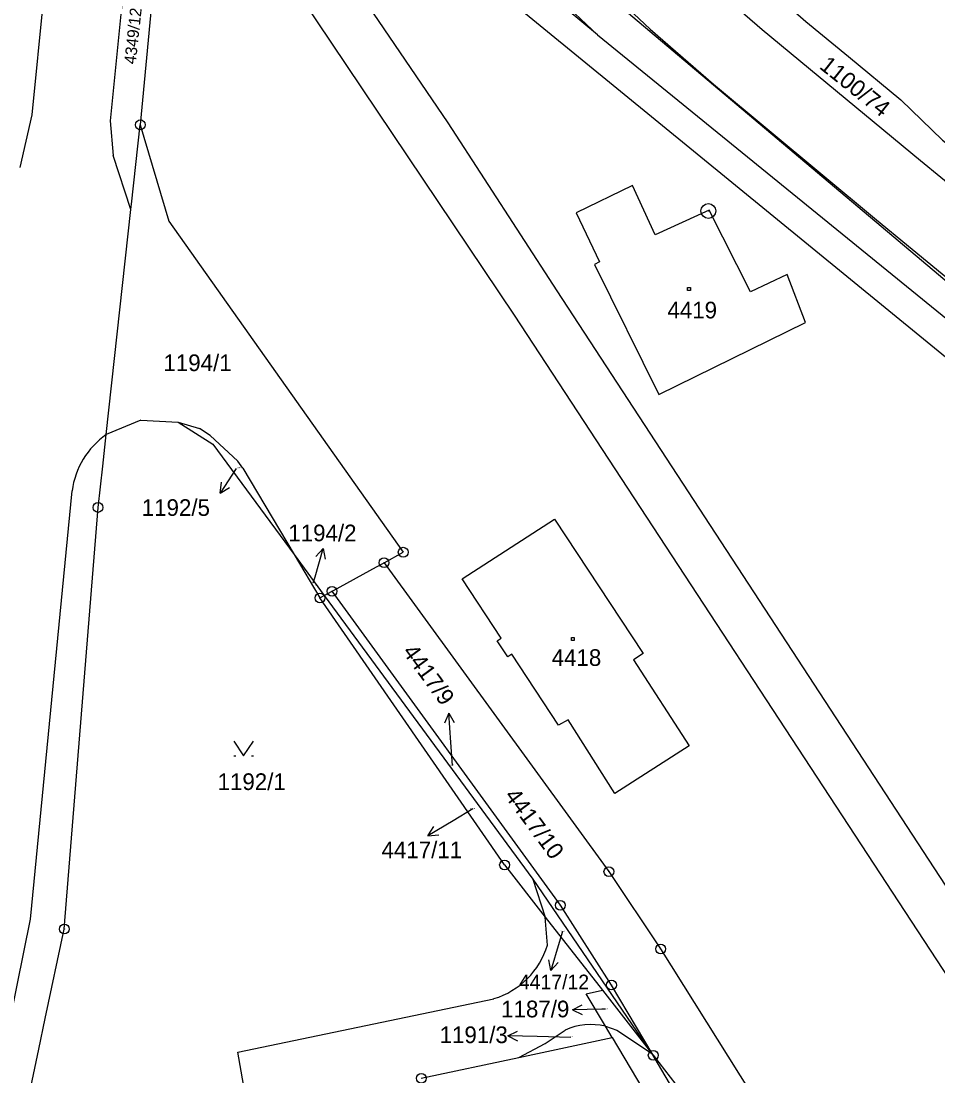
# Model space of a CAD drawing. Extents: x -468021 to -466942, y -1130484 to -1128584.
# Drawn here: x -467450.2 to -467356.7, y -1129830.2 to -1129722.7 of the extents above; entities that cross this region are included whole.
import ezdxf

# ---------------------------------------------------------------- set-up
doc = ezdxf.new("R2010")
doc.units = 0
doc.layers.add('DKM', color=7, linetype='Continuous')

msp = doc.modelspace()

# ---------------------------------------------------------------- linework, layer by layer
at = {"layer": 'DKM'}
for p, q in [((-467445.57, -1129696.86), (-467449.1, -1129732.25)), ((-467437.95, -1129701.44), (-467441.12, -1129732.88)), ((-467435.19, -1129703.1), (-467438.04, -1129733.28)), ((-467406.79, -1129709.56), (-467391.45, -1129724.09)), ((-467391.45, -1129724.09), (-467407.84, -1129710.48)), ((-467330.86, -1129777.52), (-467412.1, -1129711.04)), ((-467336.58, -1129765.56), (-467401.44, -1129710.81)), ((-467425.06, -1129715.25), (-467399.92, -1129752.67)), ((-467406.66, -1129733.07), (-467417.53, -1129717.11)), ((-467391.45, -1129724.09), (-467341.52, -1129764.72)), ((-467449.1, -1129732.25), (-467450.3, -1129737.63)), ((-467441.12, -1129732.88), (-467440.8, -1129736.4)), ((-467395.56, -1129750.19), (-467406.66, -1129733.07)), ((-467438.93, -1129741.35), (-467438.04, -1129733.28)), ((-467438.04, -1129733.28), (-467435.12, -1129743.11)), ((-467438.99, -1129741.92), (-467440.8, -1129736.4)), ((-467387.87, -1129739.47), (-467393.62, -1129742.24)), ((-467385.57, -1129744.49), (-467387.87, -1129739.47)), ((-467438.99, -1129741.92), (-467438.93, -1129741.35)), ((-467441.52, -1129764.85), (-467438.99, -1129741.92)), ((-467393.62, -1129742.24), (-467391.23, -1129747.25)), ((-467380.06, -1129741.96), (-467385.57, -1129744.49)), ((-467375.83, -1129750.31), (-467380.06, -1129741.96)), ((-467435.12, -1129743.11), (-467411.24, -1129776.84)), ((-467391.23, -1129747.25), (-467391.73, -1129747.5)), ((-467391.73, -1129747.5), (-467385.2, -1129760.77)), ((-467372.12, -1129748.55), (-467375.83, -1129750.31)), ((-467370.25, -1129753.41), (-467372.12, -1129748.55)), ((-467312.35, -1129877.58), (-467395.56, -1129750.19)), ((-467382.26, -1129749.86), (-467381.96, -1129749.86)), ((-467382.26, -1129750.16), (-467382.26, -1129749.86)), ((-467381.96, -1129750.16), (-467382.26, -1129750.16)), ((-467381.96, -1129749.86), (-467381.96, -1129750.16)), ((-467399.92, -1129752.67), (-467316.35, -1129880.33)), ((-467385.2, -1129760.77), (-467370.25, -1129753.41)), ((-467437.99, -1129763.39), (-467441.52, -1129764.85)), ((-467437.99, -1129763.39), (-467434.19, -1129763.57)), ((-467434.19, -1129763.57), (-467430.64, -1129765.83)), ((-467434.19, -1129763.57), (-467432.02, -1129764.23)), ((-467430.92, -1129764.96), (-467432.02, -1129764.23)), ((-467441.87, -1129768.06), (-467441.52, -1129764.85)), ((-467428.11, -1129767.55), (-467430.92, -1129764.96)), ((-467430.64, -1129765.83), (-467422.37, -1129777.06)), ((-467427.58, -1129768.28), (-467428.11, -1129767.55)), ((-467442.34, -1129772.28), (-467441.87, -1129768.06)), ((-467428.25, -1129768.3), (-467429.89, -1129770.81)), ((-467427.58, -1129768.28), (-467422.37, -1129777.06)), ((-467429.89, -1129770.81), (-467429.76, -1129769.7)), ((-467445, -1129770.58), (-467449.25, -1129814.26)), ((-467429.89, -1129770.81), (-467428.93, -1129770.25)), ((-467445.78, -1129815.25), (-467442.34, -1129772.28)), ((-467405.23, -1129779.57), (-467395.82, -1129773.46)), ((-467395.82, -1129773.46), (-467386.8, -1129787.17)), ((-467422.37, -1129777.06), (-467419.73, -1129781.5)), ((-467422.37, -1129777.06), (-467419.28, -1129781.25)), ((-467420.23, -1129779.34), (-467419.41, -1129776.46)), ((-467419.41, -1129776.46), (-467420.16, -1129777.28)), ((-467419.41, -1129776.46), (-467419.2, -1129777.55)), ((-467413.19, -1129777.91), (-467411.24, -1129776.84)), ((-467418.35, -1129780.74), (-467413.95, -1129778.33)), ((-467413.95, -1129778.33), (-467413.37, -1129778.01)), ((-467413.37, -1129778.01), (-467413.19, -1129777.91)), ((-467420.41, -1129779.97), (-467420.23, -1129779.34)), ((-467401.26, -1129785.6), (-467405.23, -1129779.57)), ((-467419.73, -1129781.5), (-467419.28, -1129781.25)), ((-467400.91, -1129808.72), (-467419.73, -1129781.5)), ((-467419.28, -1129781.25), (-467418.49, -1129780.82)), ((-467419.28, -1129781.25), (-467398.02, -1129810.16)), ((-467418.49, -1129780.82), (-467418.35, -1129780.74)), ((-467401.65, -1129785.86), (-467401.26, -1129785.6)), ((-467400.57, -1129787.5), (-467401.65, -1129785.86)), ((-467394.1, -1129785.54), (-467393.8, -1129785.54)), ((-467394.1, -1129785.84), (-467394.1, -1129785.54)), ((-467393.8, -1129785.84), (-467394.1, -1129785.84)), ((-467393.8, -1129785.54), (-467393.8, -1129785.84)), ((-467400.18, -1129787.24), (-467400.57, -1129787.5)), ((-467395.42, -1129794.48), (-467400.18, -1129787.24)), ((-467386.8, -1129787.17), (-467387.77, -1129787.8)), ((-467387.77, -1129787.8), (-467382.08, -1129796.56)), ((-467406.6, -1129793.25), (-467407.03, -1129794.28)), ((-467406.38, -1129796.24), (-467406.6, -1129793.25)), ((-467406.6, -1129793.25), (-467406.03, -1129794.21)), ((-467394.42, -1129793.93), (-467395.42, -1129794.48)), ((-467389.67, -1129801.45), (-467394.42, -1129793.93)), ((-467428.51, -1129796.1), (-467427.51, -1129797.6)), ((-467427.51, -1129797.6), (-467426.51, -1129796.1)), ((-467406.2, -1129798.58), (-467406.38, -1129796.24)), ((-467382.08, -1129796.56), (-467389.67, -1129801.45)), ((-467428.51, -1129797.6), (-467428.31, -1129797.6)), ((-467426.71, -1129797.6), (-467426.51, -1129797.6)), ((-467404.15, -1129803.01), (-467406.16, -1129804.21)), ((-467406.16, -1129804.21), (-467408.74, -1129805.74)), ((-467408.74, -1129805.74), (-467408.13, -1129804.8)), ((-467408.74, -1129805.74), (-467407.62, -1129805.66)), ((-467400.91, -1129808.72), (-467396.76, -1129814.03)), ((-467398.02, -1129810.16), (-467396.76, -1129814.03)), ((-467398.02, -1129810.16), (-467385.93, -1129827.9)), ((-467449.25, -1129814.26), (-467452, -1129827.86)), ((-467396.76, -1129814.03), (-467390.94, -1129821.48)), ((-467396.54, -1129816.9), (-467396.76, -1129814.03)), ((-467447.72, -1129824.36), (-467445.78, -1129815.25)), ((-467395.01, -1129815.51), (-467395.34, -1129816.61)), ((-467395.34, -1129816.61), (-467396.21, -1129819.48)), ((-467396.21, -1129819.48), (-467396.4, -1129818.38)), ((-467396.21, -1129819.48), (-467395.44, -1129818.67)), ((-467392.59, -1129821.85), (-467390.94, -1129821.48)), ((-467390.63, -1129825.16), (-467392.59, -1129821.85)), ((-467390.94, -1129821.48), (-467385.93, -1129827.9)), ((-467394, -1129823.47), (-467393.01, -1129822.96)), ((-467391, -1129823.42), (-467394, -1129823.47)), ((-467394, -1129823.47), (-467392.99, -1129823.96)), ((-467390.61, -1129823.42), (-467391, -1129823.42)), ((-467448.38, -1129827.49), (-467447.72, -1129824.36)), ((-467400.59, -1129826.13), (-467399.58, -1129825.66)), ((-467396.78, -1129826.91), (-467394.73, -1129825.55)), ((-467390.63, -1129825.16), (-467389.47, -1129825.55)), ((-467389.95, -1129826.31), (-467390.63, -1129825.16)), ((-467389.47, -1129825.55), (-467385.93, -1129827.9)), ((-467397.59, -1129826.21), (-467400.59, -1129826.13)), ((-467400.59, -1129826.13), (-467399.6, -1129826.66)), ((-467399.44, -1129828.34), (-467389.95, -1129826.31)), ((-467394.14, -1129826.3), (-467397.59, -1129826.21)), ((-467389.95, -1129826.31), (-467384.13, -1129836.09)), ((-467450.6, -1129837.9), (-467448.38, -1129827.49)), ((-467399.44, -1129828.34), (-467396.78, -1129826.91)), ((-467409.4, -1129830.46), (-467399.44, -1129828.34)), ((-467385.93, -1129827.9), (-467385.76, -1129828.12)), ((-467385.76, -1129828.12), (-467382.86, -1129831.83))]:
    msp.add_line(p, q, dxfattribs=at)
for points in [[(-467429.41, -1129677.84), (-467428.41, -1129677.75), (-467425.47, -1129678.42), (-467423.05, -1129680.18), (-467420.66, -1129683.45), (-467415.02, -1129691.19), (-467407.06, -1129701.47), (-467397.16, -1129712.7), (-467392.23, -1129717.73), (-467386.08, -1129723.52), (-467379.63, -1129729.12), (-467363.01, -1129742.97), (-467352.67, -1129751.44), (-467344.18, -1129757.84), (-467335.65, -1129763.7), (-467326.17, -1129769.34), (-467319.14, -1129773.21)], [(-467348.14, -1129745.45), (-467358.5, -1129736.95), (-467374.65, -1129723.59), (-467381.44, -1129717.68)], [(-467375.01, -1129718.53), (-467370.19, -1129722.73), (-467365.87, -1129726.31), (-467360.51, -1129730.73)], [(-467360.51, -1129730.73), (-467356.27, -1129734.84), (-467355.49, -1129735.47), (-467355.2, -1129735.75)], [(-467413.19, -1129777.91), (-467390.28, -1129809.4), (-467385, -1129817.28), (-467373.46, -1129835.68)], [(-467385.76, -1129828.12), (-467390.01, -1129820.96), (-467395.22, -1129812.83), (-467418.49, -1129780.82)], [(-467423.84, -1129852.82), (-467426.66, -1129836.67), (-467426.06, -1129836.58), (-467426.28, -1129835.11), (-467426.82, -1129835.17), (-467428.08, -1129827.8), (-467401.99, -1129822.35)], [(-467385.93, -1129827.9), (-467365.17, -1129863.18), (-467364.38, -1129866.05), (-467364.35, -1129869.79)]]:
    msp.add_lwpolyline(points, dxfattribs=at)
for centre, radius in [((-467438.04, -1129733.28), 0.5), ((-467438.04, -1129733.28), 0.01), ((-467380.14, -1129742.06), 0.75), ((-467380.14, -1129742.06), 0.01), ((-467442.34, -1129772.28), 0.5), ((-467442.34, -1129772.28), 0.01), ((-467411.24, -1129776.84), 0.5), ((-467411.24, -1129776.84), 0.01), ((-467413.19, -1129777.91), 0.5), ((-467413.19, -1129777.91), 0.01), ((-467418.49, -1129780.82), 0.5), ((-467419.73, -1129781.5), 0.5), ((-467419.73, -1129781.5), 0.01), ((-467418.49, -1129780.82), 0.01), ((-467400.91, -1129808.72), 0.5), ((-467400.91, -1129808.72), 0.01), ((-467390.28, -1129809.4), 0.5), ((-467390.28, -1129809.4), 0.01), ((-467395.22, -1129812.83), 0.5), ((-467395.22, -1129812.83), 0.01), ((-467445.78, -1129815.25), 0.5), ((-467445.78, -1129815.25), 0.01), ((-467385, -1129817.28), 0.5), ((-467385, -1129817.28), 0.01), ((-467390.01, -1129820.96), 0.5), ((-467390.01, -1129820.96), 0.01), ((-467385.76, -1129828.12), 0.5), ((-467385.76, -1129828.12), 0.01), ((-467409.4, -1129830.46), 0.5)]:
    msp.add_circle(centre, radius, dxfattribs=at)
for centre, radius, start, end in [((-467436.58, -1129771.77), 8.5, 125.5043, 171.9526), ((-467404.38, -1129814.51), 8.19, 286.9439, 343.0561), ((-467392.1, -1129831.48), 6.49, 76.9334, 113.9341)]:
    msp.add_arc(centre, radius, start, end, dxfattribs=at)

# ---------------------------------------------------------------- texts
for s, height, rotation, p in [('4349/12', 1.19, 83.7426, (-467438.51, -1129727.14)), ('1100/74', 1.7, 321.5198, (-467368.92, -1129727.46)), ('1194/2', 0.1, 307.4053, (-467420.41, -1129779.97)), ('4417/9', 1.7, 306.2082, (-467411.38, -1129787)), ('4417/10', 1.7, 306.3552, (-467400.98, -1129801.68))]:
    msp.add_text(s, height=height, rotation=rotation, dxfattribs=at).set_placement(p)
for s, height, p in [('4419', 1.7, (-467384.31, -1129753.01)), ('1194/1', 1.7, (-467435.68, -1129758.38)), ('1192/5', 0.1, (-467428.25, -1129768.3)), ('1192/5', 1.7, (-467437.89, -1129773.14)), ('1194/2', 1.7, (-467422.95, -1129775.73)), ('4418', 1.7, (-467396.11, -1129788.43)), ('4417/9', 0.1, (-467406.44, -1129798.58)), ('1192/1', 1.7, (-467430.16, -1129801.08)), ('4417/11', 0.1, (-467404.4, -1129803.01)), ('4417/11', 1.7, (-467413.45, -1129808.03)), ('4417/12', 0.1, (-467395.28, -1129815.51)), ('4417/12', 1.48, (-467399.45, -1129821.38)), ('1187/9', 1.7, (-467401.26, -1129824.25)), ('1187/9', 0.1, (-467390.83, -1129823.42)), ('1191/3', 1.7, (-467407.53, -1129826.88)), ('1191/3', 0.1, (-467394.35, -1129826.3))]:
    msp.add_text(s, height=height, dxfattribs=at).set_placement(p)

doc.saveas('drawing.dxf')
